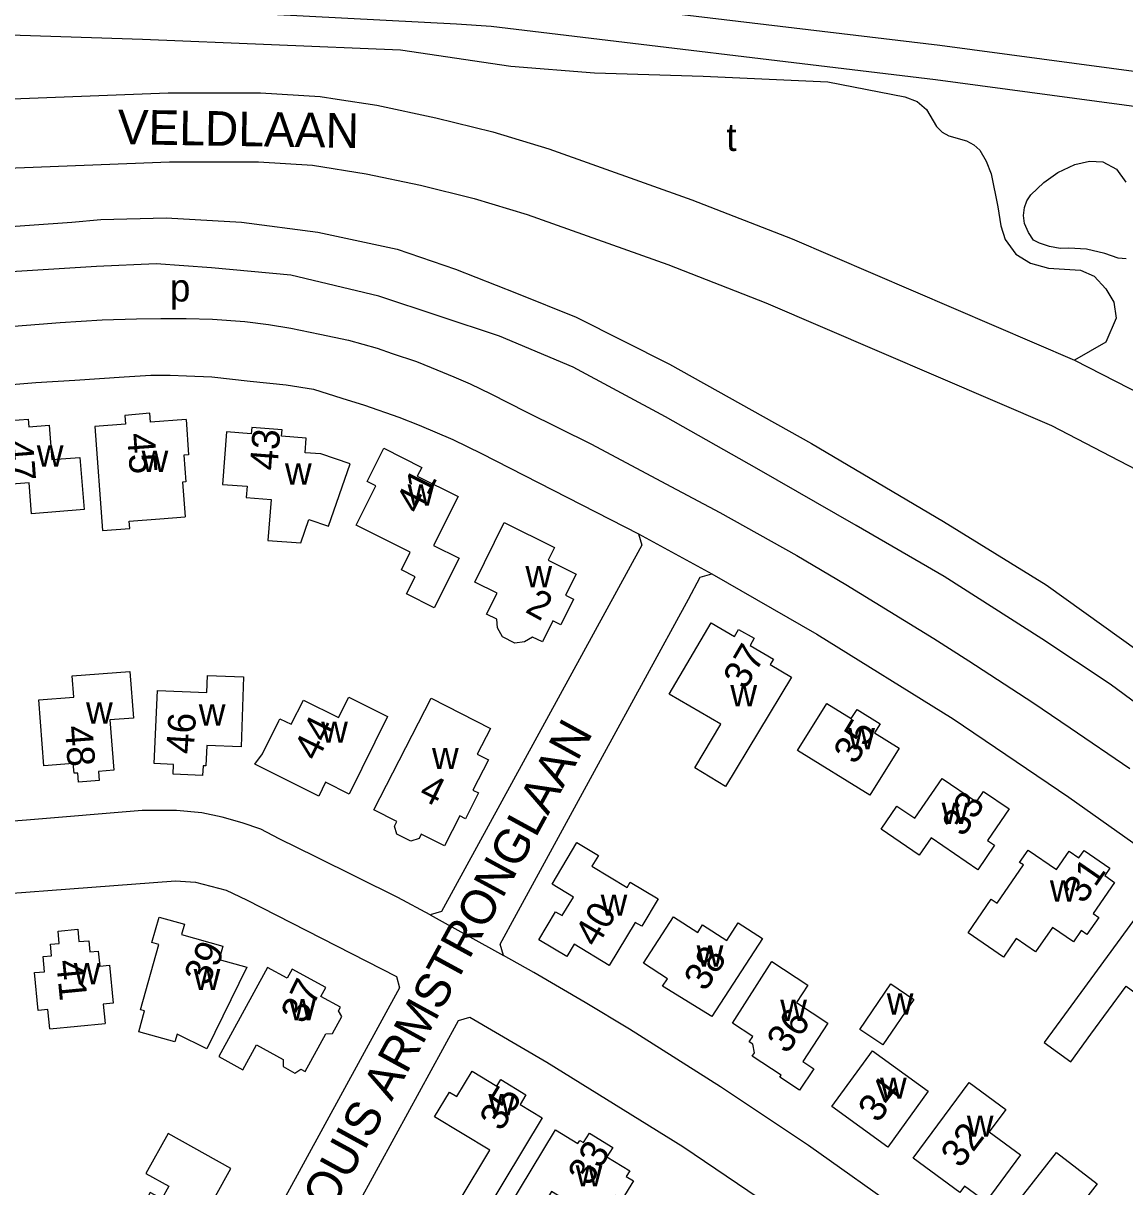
# Model space of a CAD drawing. Extents: x 159441 to 162086, y 388175 to 389787.
# Drawn here: x 160717.5 to 160877, y 389372.8 to 389541.2 of the extents above; entities that cross this region are included whole.
import ezdxf

# ---------------------------------------------------------------- set-up
doc = ezdxf.new("R2010")
doc.units = 0
for name, color, linetype in [('BLT_Basislijn', 7, 'Continuous'), ('BLT_Bebouwing', 7, 'Continuous'), ('BLT_Centroide', 7, 'Continuous'), ('BLT_Huisnummer', 7, 'Continuous'), ('BLT_Straatnaam', 7, 'Continuous'), ('BLT_Vlakafsluiter', 7, 'Continuous')]:
    doc.layers.add(name, color=color, linetype=linetype)

msp = doc.modelspace()

# ---------------------------------------------------------------- linework, layer by layer
at = {"layer": 'BLT_Basislijn'}
for p, q in [((160762.99, 389530.21), (160768.71, 389529.32)), ((160869.72, 389492.43), (160879.6, 389487.37))]:
    msp.add_line(p, q, dxfattribs=at)
for points in [[(160780.23, 389541.09), (160657.14, 389547.54), (160656.1, 389544.28), (160655.78, 389541.39), (160656.45, 389537.21), (160657.89, 389534.52)], [(160909.28, 389530.05), (160850.21, 389537.96), (160785.76, 389545.69), (160779.01, 389546.2)], [(160709.64, 389539.72), (160734.78, 389538.89), (160772.14, 389537.37), (160788.13, 389535.01), (160800.24, 389534.04), (160815.96, 389533.56), (160833.99, 389532.7), (160845.14, 389530.55), (160846.93, 389529.88), (160848.28, 389528.73), (160849.73, 389526.24), (160850.55, 389525.42), (160851.53, 389524.91), (160854.06, 389524.17), (160855.14, 389523.62), (160855.99, 389522.83), (160856.94, 389521.25), (160857.65, 389519.39), (160858.61, 389514.64), (160859.05, 389511.85), (160859.67, 389509.88), (160861.2, 389507.77), (160863.32, 389506.45), (160865.94, 389505.75), (160870.6, 389505.47), (160872.54, 389504.6), (160874.26, 389502.77), (160875.38, 389500.82), (160875.72, 389498.5), (160874.26, 389495.02), (160869.72, 389492.43)], [(160900.23, 389526.22), (160849.58, 389533), (160785.28, 389540.71), (160780.23, 389541.09)], [(160657.89, 389534.52), (160660.96, 389532.69), (160666.58, 389530.52), (160672.5, 389529.19), (160678.26, 389528.81), (160738.49, 389531.12), (160751.88, 389531.14), (160760.5, 389530.61), (160762.99, 389530.21)], [(160768.71, 389529.32), (160777.27, 389527.53), (160785.49, 389525.49), (160793.6, 389523.01), (160814.33, 389515.65), (160828.82, 389509.97), (160869.72, 389492.43)], [(160653.91, 389525.25), (160656.56, 389523.66), (160663.67, 389520.93), (160671.06, 389519.26), (160678.12, 389518.79), (160738.69, 389521.12), (160751.58, 389521.14), (160759.41, 389520.66), (160767.19, 389519.42), (160775.04, 389517.78), (160782.82, 389515.85), (160790.46, 389513.51), (160810.83, 389506.28), (160825.03, 389500.72), (160866.36, 389482.99), (160893.31, 389468.98), (160927.47, 389449.25), (160944.08, 389438.98), (160958.41, 389429.48)], [(160877.21, 389507.08), (160876.02, 389507.17), (160874.11, 389507.87), (160871.44, 389508.49), (160868.9, 389508.62), (160867.63, 389508.61), (160866.1, 389508.87), (160864.63, 389509.35), (160863.78, 389509.81), (160863.03, 389510.91), (160862.48, 389512.22), (160862.34, 389513.37), (160862.48, 389514.51), (160862.83, 389515.49), (160863.39, 389516.37), (160865.27, 389518.16), (160867.29, 389519.61), (160869.77, 389520.74), (160871.89, 389521.25), (160873.79, 389521.12), (160875.81, 389520.06), (160877.13, 389518.18)], [(160700, 389510.66), (160724.57, 389512.39), (160728.77, 389512.8), (160738.22, 389513.01), (160749.1, 389512.39), (160760.18, 389510.96), (160771.68, 389508.49), (160780.1, 389505.62), (160788.93, 389502.12), (160797.55, 389498.63), (160811.1, 389491.85), (160831.63, 389480.35), (160850.73, 389469.05), (160865.62, 389459.89), (160884.51, 389446.33), (160897.03, 389437.09), (160909.15, 389428.87), (160917.01, 389422.69)], [(160934.26, 389399.65), (160911.4, 389418.19), (160898.26, 389428.25), (160874.86, 389445.51), (160865, 389452.08), (160850.84, 389461.12), (160838.11, 389468.51), (160823.73, 389476.73), (160810.49, 389484.21), (160797.14, 389491.4), (160786.46, 389495.92), (160769.01, 389501.67), (160756.28, 389504.75), (160744.78, 389505.78), (160736.78, 389506.39), (160728.15, 389505.98), (160708.03, 389504.75), (160700, 389504.12)], [(160714.94, 389497.23), (160722.89, 389497.86), (160728.94, 389498.25), (160733.94, 389498.42), (160737.46, 389498.48), (160741.1, 389498.48), (160744.9, 389498.37), (160749.62, 389498.03), (160753.02, 389497.57), (160756.24, 389497.07), (160760.44, 389496.21), (160764.59, 389495.3), (160768.74, 389494.17), (160770.95, 389493.37), (160774.47, 389492.24), (160776.57, 389491.38), (160779.84, 389490.03), (160782.22, 389489.01), (160785.24, 389487.53), (160790.35, 389484.97), (160799.78, 389480.26), (160810.57, 389474.52), (160818.38, 389470.39), (160829.52, 389464.14), (160836.62, 389459.94), (160849.36, 389452.12), (160854.42, 389448.88), (160863.68, 389442.85), (160869.07, 389439.22), (160877.73, 389433.29)], [(160700, 389487.61), (160703.11, 389487.85), (160719.34, 389489.19), (160724.99, 389489.53), (160732.13, 389490.03), (160735.98, 389490.24), (160738.78, 389490.24), (160741.14, 389490.18), (160744.82, 389489.99), (160750.4, 389489.37), (160755.6, 389488.85), (160759.55, 389488.23), (160763.66, 389486.93), (160766.95, 389485.89), (160771.92, 389484.17), (160774.83, 389483.03), (160779.72, 389480.95), (160783.86, 389478.93), (160806.58, 389467.3)], [(160806.58, 389467.3), (160807.06, 389465.65), (160778.07, 389412.59), (160776.42, 389412.11)], [(160787.04, 389406.26), (160786.57, 389407.89), (160788.92, 389412.22), (160801.38, 389435.03), (160813.83, 389457.85), (160815.54, 389461), (160817.19, 389461.49)], [(160817.19, 389461.49), (160832.43, 389452.76), (160852.13, 389440.49), (160868.9, 389429.18), (160883.94, 389418.5), (160903.69, 389403.35), (160917.38, 389392.17), (160929.89, 389381.21), (160944.37, 389367.94), (160958.37, 389354.2), (160970.49, 389341.57)], [(160776.42, 389412.11), (160771.74, 389414.66), (160759.9, 389420.53), (160754.57, 389423.14), (160751.91, 389424.51), (160749.21, 389425.44), (160746.3, 389426.28), (160743.39, 389426.9), (160739.73, 389427.23), (160734.74, 389427.23), (160718.02, 389425.83), (160700, 389424.45)], [(160700, 389414.08), (160739.56, 389417.05), (160742.47, 389416.88), (160746.92, 389415.68), (160749.83, 389414.31), (160771.57, 389403.18), (160771.99, 389401.54), (160747.26, 389356.26), (160742.81, 389350.95), (160737.23, 389345.09), (160732.45, 389341.04), (160727.71, 389337.38), (160719.75, 389332.4), (160700, 389322.76)], [(160928.11, 389294.71), (160915.35, 389308.18), (160904.3, 389319.13), (160892.89, 389329.77), (160881.27, 389340.05), (160869.88, 389349.68), (160857.69, 389359.31), (160845.33, 389368.7), (160831.19, 389378.72), (160818.47, 389387.25), (160805.3, 389395.56), (160798.85, 389399.46), (160791.44, 389403.78), (160787.04, 389406.26)], [(160750.6, 389339.62), (160750.13, 389341.26), (160762.98, 389364.71), (160771.49, 389380.33), (160778.26, 389392.7), (160780.52, 389396.84)], [(160780.52, 389396.84), (160782.18, 389397.31), (160793.32, 389390.8), (160813.01, 389378.61), (160830.34, 389366.87), (160843.84, 389357.08), (160857.27, 389346.69), (160870.6, 389335.72), (160882.36, 389325.49), (160893.94, 389314.87), (160893.96, 389313.17), (160880.42, 389299.66), (160867.83, 389287.08), (160852.75, 389271.99), (160849.23, 389268.49), (160847.51, 389268.49), (160835.74, 389279.12), (160821.18, 389291.57), (160812.26, 389298.65), (160796.57, 389310.37), (160783.25, 389319.65), (160770.22, 389328.04), (160767.25, 389329.87)]]:
    msp.add_lwpolyline(points, dxfattribs=at)
at = {"layer": 'BLT_Bebouwing'}
for p, q in [((160749.94, 389474.17), (160749.81, 389472.53)), ((160749.81, 389472.53), (160753.4, 389472.25)), ((160817.22, 389397.4), (160810.09, 389401.78)), ((160721.38, 389395.64), (160729.38, 389396.41))]:
    msp.add_line(p, q, dxfattribs=at)
for points in [[(160709.82, 389482.85), (160712.99, 389483.09), (160713.04, 389482.39), (160715.7, 389482.6), (160715.61, 389483.69), (160718.23, 389483.89), (160718.33, 389482.79), (160721.28, 389483.04), (160721.68, 389478.04), (160725.74, 389478.36), (160726.34, 389470.8), (160718.73, 389470.2), (160718.37, 389474.66), (160713.37, 389474.26), (160713.57, 389471.64), (160710.72, 389471.42), (160710.28, 389476.94)], [(160769.72, 389479.69), (160775.21, 389476.91), (160774.57, 389475.64), (160780.47, 389472.69), (160776.91, 389465.61), (160780.62, 389463.75), (160777.03, 389456.58), (160773.01, 389458.6), (160774.24, 389461.06), (160772.28, 389462.05), (160773.56, 389464.61), (160765.73, 389468.54), (160768.58, 389474.24), (160767.31, 389474.88)], [(160787.17, 389468.92), (160794.45, 389465.33), (160793.52, 389463.45), (160797.55, 389461.46), (160796.02, 389458.41), (160797.19, 389457.82), (160795.36, 389454.13), (160794.18, 389454.71), (160792.69, 389451.66), (160791.24, 389452.35), (160790.11, 389451.64), (160788.71, 389451.47), (160786.89, 389452.39), (160786.16, 389453.66), (160786.08, 389454.93), (160784.6, 389455.66), (160786.11, 389458.7), (160782.89, 389460.31)], [(160732.95, 389447.37), (160733.48, 389440.62), (160730.08, 389440.36), (160730.65, 389433.07), (160728.43, 389432.9), (160728.52, 389431.58), (160725.52, 389431.35), (160725.41, 389432.66), (160724.88, 389432.62), (160724.77, 389434.02), (160720.49, 389433.69), (160719.77, 389443.25), (160724.84, 389443.64), (160724.6, 389446.71)], [(160764.64, 389443.64), (160770.27, 389440.82), (160764.71, 389429.62), (160761.29, 389431.33), (160760.3, 389429.32), (160751.06, 389433.92), (160752.14, 389435.43), (160754.54, 389440.22), (160754.68, 389440.51), (160756.32, 389439.73), (160758.08, 389443.23), (160763.16, 389440.68)], [(160776.56, 389443.51), (160785.15, 389439.11), (160783.24, 389435.39), (160784.87, 389434.55), (160782.63, 389430.17), (160783.45, 389429.77), (160781.55, 389426.03), (160780.72, 389426.44), (160778.5, 389422.1), (160775.15, 389423.81), (160774.82, 389423.16), (160773.65, 389422.78), (160771.61, 389423.82), (160771.28, 389424.97), (160771.62, 389425.62), (160768.27, 389427.34)], [(160833.85, 389442.74), (160837.4, 389440.55), (160838.23, 389441.85), (160841.59, 389439.76), (160840.76, 389438.46), (160844.31, 389436.26), (160840.07, 389429.43), (160829.61, 389435.94)], [(160868.93, 389421.37), (160870.36, 389420.39), (160871.1, 389421.46), (160874.82, 389418.9), (160874.08, 389417.81), (160875.51, 389416.83), (160872.39, 389412.31), (160873.21, 389411.74), (160871.51, 389409.27), (160870.69, 389409.84), (160869.55, 389408.2), (160866.51, 389410.3), (160864.07, 389406.76), (160861.27, 389408.69), (160859.42, 389406), (160854.3, 389409.53), (160857.65, 389414.38), (160858.49, 389413.8), (160862.32, 389419.35), (160861.77, 389419.72), (160862.99, 389421.51), (160867.08, 389418.68)], [(160825.9, 389405.36), (160831.1, 389401.96), (160829.45, 389399.45), (160834.01, 389396.46), (160830.37, 389390.92), (160831.97, 389389.86), (160829.91, 389386.73), (160827.06, 389388.61), (160827.25, 389388.91), (160823.07, 389391.65), (160823.4, 389392.16), (160823.13, 389393.39), (160822.62, 389393.73), (160823.13, 389394.51), (160820.2, 389396.45)], [(160761.32, 389401.62), (160756.48, 389404.27), (160755.73, 389402.94), (160752.87, 389404.51), (160745.82, 389391.61), (160749.33, 389389.69), (160751.3, 389393.29), (160755.16, 389391.18), (160755.16, 389390.15), (160756.85, 389389.22), (160757.71, 389389.77), (160758.34, 389389.43), (160761.33, 389394.89), (160762.31, 389394.93), (160763.66, 389397.39), (160763.16, 389398.25), (160763.43, 389398.74), (160760.59, 389400.29)], [(160843.14, 389402.14), (160846.43, 389399.89), (160841.95, 389393.29), (160838.64, 389395.53)], [(160840.48, 389392.46), (160848.53, 389386.6), (160842.68, 389378.51), (160834.58, 389384.39)], [(160782.49, 389389.5), (160786.08, 389387.33), (160786.65, 389388.27), (160790.27, 389386.07), (160789.44, 389384.66), (160792.64, 389382.74), (160784.24, 389368.82), (160780.77, 389370.92), (160785.08, 389378.05), (160777.08, 389382.88), (160779.22, 389386.45), (160780.27, 389385.82)], [(160854.47, 389387.84), (160859.75, 389383.93), (160857.37, 389380.71), (160861.88, 389377.37), (160856.87, 389370.6), (160853.8, 389372.87), (160853.09, 389371.91), (160846.36, 389376.9)], [(160738.49, 389380.46), (160735.29, 389374.69), (160738.61, 389372.84), (160737.59, 389371), (160735.92, 389371.93), (160735.42, 389371.02), (160734.25, 389370.73), (160733.17, 389368.68), (160733.59, 389367.54), (160730.95, 389362.76), (160740.06, 389357.74), (160740.53, 389358.61), (160741.72, 389358.82), (160742.87, 389360.88), (160742.36, 389362.01), (160743.26, 389363.63), (160744.31, 389363.07), (160745.81, 389365.78), (160744.77, 389366.35), (160745.06, 389366.88), (160743.37, 389367.82), (160747.58, 389375.4)]]:
    msp.add_lwpolyline(points, close=True, dxfattribs=at)
for points in [[(160741.09, 389483.82), (160735.93, 389483.44), (160735.83, 389484.73), (160732.24, 389484.44), (160732.34, 389483.16), (160727.87, 389482.82), (160729.01, 389467.76), (160732.94, 389468.05), (160732.86, 389469.14), (160737.32, 389469.48), (160740.97, 389469.75)], [(160741.09, 389483.82), (160741.47, 389478.7), (160740.77, 389478.65), (160741.06, 389474.79), (160740.58, 389474.76), (160740.97, 389469.75)], [(160757.71, 389465.96), (160758.89, 389469.36), (160761.73, 389468.38), (160764.87, 389477.44), (160760.61, 389478.85), (160758.35, 389479.01), (160758.5, 389481.14), (160754.92, 389481.44), (160754.99, 389482.34), (160750.6, 389482.67), (160750.54, 389481.78), (160746.94, 389482.05), (160746.35, 389474.45), (160749.94, 389474.17)], [(160753.4, 389472.25), (160752.93, 389466.34), (160757.71, 389465.96)], [(160811.04, 389444.09), (160817.12, 389454.39), (160820.5, 389452.42), (160821.09, 389453.46), (160823.36, 389452.17), (160822.76, 389451.11), (160826.12, 389449.15), (160825.65, 389448.36), (160828.74, 389446.52), (160819.2, 389430.71), (160814.76, 389433.39), (160818.49, 389439.71), (160811.04, 389444.09)], [(160743.96, 389433.7), (160743.55, 389433.72), (160743.48, 389432.3), (160739.23, 389432.47), (160739.3, 389433.89), (160736.49, 389434.03), (160736.94, 389444.61), (160744.1, 389444.3), (160744.21, 389446.76), (160749.39, 389446.56), (160749.05, 389436.45), (160744.1, 389436.66), (160743.96, 389433.7)], [(160855.73, 389418.66), (160848.96, 389423.29), (160847.24, 389420.77), (160841.73, 389424.54), (160844, 389427.87), (160846.6, 389426.1), (160850.55, 389431.88), (160855.53, 389428.48), (160856.55, 389429.97), (160860.24, 389427.47)], [(160860.24, 389427.47), (160857.13, 389422.9), (160858.14, 389422.21), (160855.73, 389418.66)], [(160795.54, 389412.01), (160797.17, 389414.71), (160794.09, 389416.58), (160797.68, 389422.58), (160800.79, 389420.72), (160799.86, 389419.18), (160804.95, 389416.11), (160805.4, 389416.87), (160809.44, 389414.43), (160807.06, 389410.48), (160806.12, 389411.04), (160802.36, 389404.8), (160797.29, 389407.88), (160796.21, 389406.09), (160792.15, 389408.53), (160794.6, 389412.58), (160795.54, 389412.01)], [(160737.17, 389407.84), (160736.12, 389408.13), (160737.18, 389411.8), (160740.85, 389410.76), (160740.43, 389409.29), (160746.42, 389407.59), (160745.88, 389405.68), (160749.88, 389404.54), (160744.11, 389392.74), (160739.8, 389394.85), (160739.48, 389393.73), (160734.24, 389395.21), (160735.09, 389398.22), (160734.5, 389398.38), (160737.17, 389407.84)], [(160810.09, 389401.78), (160810.8, 389402.87), (160807.34, 389405.12), (160811.67, 389411.82), (160815.16, 389409.57), (160815.88, 389410.68), (160819.39, 389408.42), (160821.03, 389410.96), (160824.53, 389408.7), (160817.22, 389397.4)], [(160721.38, 389395.64), (160721.11, 389398.43), (160719.69, 389398.29), (160719.16, 389403.76), (160720.61, 389403.89), (160720.4, 389406.1), (160721.6, 389406.21), (160721.45, 389407.86), (160722.75, 389407.98), (160722.56, 389409.78), (160725.43, 389410.05), (160725.59, 389408.25), (160727.02, 389408.38), (160727.18, 389406.75), (160728.39, 389406.86), (160728.6, 389404.68), (160730.02, 389404.82), (160730.53, 389399.34), (160729.11, 389399.2), (160729.38, 389396.41)], [(160878.24, 389411.3), (160868.24, 389397.67), (160865.31, 389393.67), (160869.16, 389390.86), (160872.07, 389394.86), (160877.17, 389401.81), (160886.4, 389395.05)], [(160794.56, 389381), (160797.81, 389379.03), (160798.11, 389379.48), (160798.63, 389379.17), (160799.49, 389380.51), (160802.88, 389378.46), (160802.03, 389377.09), (160805.32, 389375.09), (160804.82, 389374.27), (160805.87, 389373.63), (160804.2, 389370.86), (160803.15, 389371.5), (160800.95, 389367.85), (160793.99, 389372.09), (160789.49, 389364.64), (160785.97, 389366.79), (160794.56, 389381)], [(160867.1, 389377.74), (160872.97, 389373.17), (160870.27, 389369.7), (160874.01, 389366.79), (160868.67, 389359.93), (160865.45, 389362.43), (160864.83, 389361.62), (160861.6, 389364.13), (160862.26, 389364.93), (160859.03, 389367.45), (160867.1, 389377.74)]]:
    msp.add_lwpolyline(points, dxfattribs=at)
at = {"layer": 'BLT_Vlakafsluiter'}
for p, q in [((160806.58, 389467.3), (160817.19, 389461.49)), ((160776.42, 389412.11), (160787.04, 389406.26))]:
    msp.add_line(p, q, dxfattribs=at)

# ---------------------------------------------------------------- texts
at = {"layer": 'BLT_Centroide'}
for s, p in [('t', (160819.3, 389522.71)), ('p', (160738.75, 389500.92)), ('w', (160719.49, 389477.03)), ('w', (160734.66, 389476.25)), ('w', (160755.42, 389474.41)), ('w', (160773.17, 389471.38)), ('w', (160790.22, 389459.56)), ('w', (160819.89, 389442.31)), ('w', (160726.62, 389439.81)), ('w', (160742.94, 389439.53)), ('w', (160760.66, 389437.03)), ('w', (160836.95, 389436.09)), ('w', (160776.7, 389433.22)), ('w', (160850.48, 389425.28)), ('w', (160866.14, 389414.06)), ('w', (160801.11, 389412)), ('w', (160815.01, 389404.62)), ('w', (160724.84, 389402.08)), ('w', (160742.19, 389401.23)), ('w', (160756.03, 389396.88)), ('w', (160827.11, 389396.78)), ('w', (160842.53, 389397.7)), ('w', (160841.56, 389385.5)), ('w', (160784.86, 389383.12)), ('w', (160854.12, 389380)), ('w', (160797.5, 389372.81))]:
    msp.add_text(s, height=4, dxfattribs=at).set_placement(p)
at = {"layer": 'BLT_Huisnummer'}
for s, rotation, p in [('43', 85.5423, (160754.29, 389476.38)), ('47', 274.3493, (160714.95, 389480.74)), ('45', 274.046, (160732.56, 389481.77)), ('41', 63.2311, (160774.82, 389469.98)), ('2', 331.2947, (160790.04, 389456.03)), ('37', 59.6199, (160822.06, 389444.6)), ('46', 86.3402, (160742.18, 389435.33)), ('44', 63.6017, (160760.08, 389434.22)), ('35', 58.9225, (160838, 389433.74)), ('48', 274.3439, (160723.54, 389439.4)), ('4', 333.6165, (160774.61, 389429.1)), ('33', 57.1798, (160853.63, 389423.27)), ('31', 55.4201, (160871.01, 389413.57)), ('40', 59.5822, (160800.55, 389407.26)), ('39', 63.9341, (160744.18, 389401.68)), ('38', 57.3721, (160816.27, 389400.89)), ('41', 275.5393, (160722.28, 389405.48)), ('37', 63.9141, (160758.2, 389396.18)), ('36', 52.677, (160828.03, 389391.85)), ('34', 52.677, (160841.24, 389381.86)), ('35', 59.0101, (160786.76, 389380.65)), ('32', 52.677, (160853.21, 389375.3)), ('33', 58.7191, (160799.52, 389372.71))]:
    msp.add_text(s, height=4, rotation=rotation, dxfattribs=at).set_placement(p)
at = {"layer": 'BLT_Straatnaam'}
for s, rotation, p in [('VELDLAAN', 359.0628, (160731.16, 389523.71)), ('LOUIS ARMSTRONGLAAN', 61.3357, (160760.33, 389365.79))]:
    msp.add_text(s, height=5, rotation=rotation, dxfattribs=at).set_placement(p)

doc.saveas('drawing.dxf')
